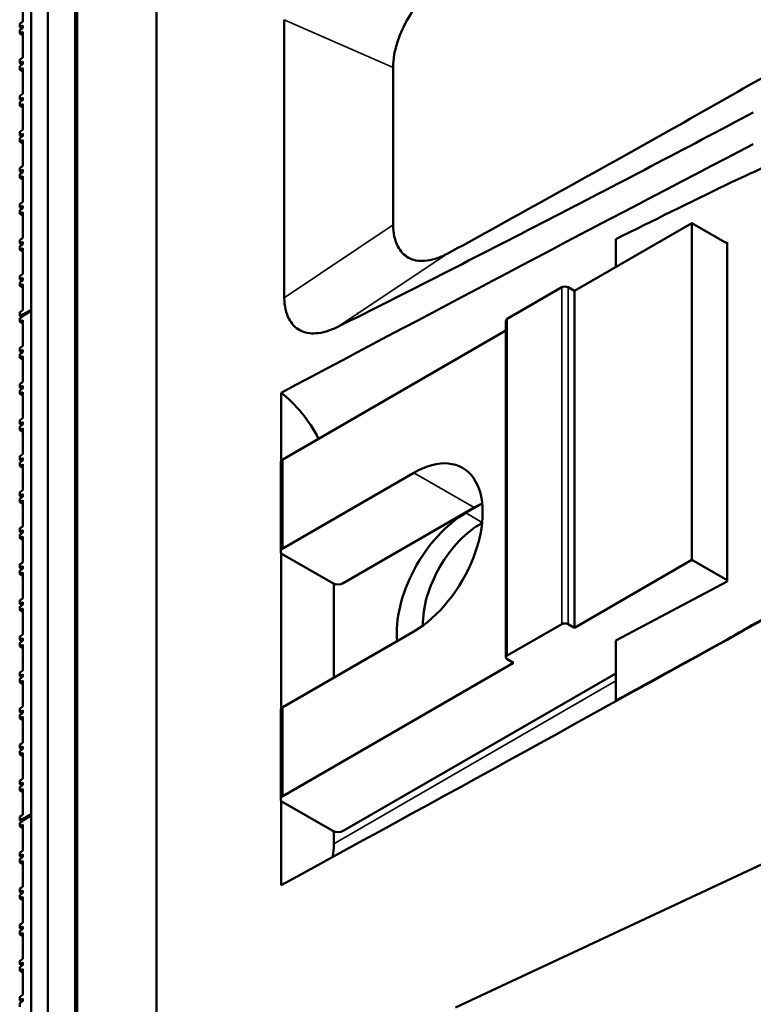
# Model space of a CAD drawing. Header units: millimetres. Extents: x 0 to 2100, y 0 to 1485.
# Tile 650 of 656: x 1531 to 1581, y 1245 to 1311. Entities that reach past the tile are written whole.
import ezdxf

# ---------------------------------------------------------------- set-up
doc = ezdxf.new("R2010")
doc.units = ezdxf.units.MM
doc.header["$LTSCALE"] = 5
doc.layers.add('Sichtbar (ISO)', color=7, linetype='Continuous', lineweight=50)
doc.layers.add('Sichtbar schmal (ISO)', color=7, linetype='Continuous', lineweight=35)

msp = doc.modelspace()

# ---------------------------------------------------------------- linework, layer by layer
at = {"layer": 'Sichtbar (ISO)'}
for p, q in [((1540.2696, 922.1123), (1540.2696, 1330.3605)), ((1534.7876, 1327.2489), (1534.7876, 1123.4306)), ((1534.9291, 1123.5123), (1534.9291, 1327.0038)), ((1532.9581, 1326.3352), (1532.9581, 1122.3744)), ((1532.9581, 1122.3744), (1532.9581, 1326.3352)), ((1531.8267, 1121.7212), (1531.8267, 1325.682)), ((1531.8267, 1291.7566), (1531.8267, 1325.682)), ((1531.2611, 1311.1631), (1531.2611, 1312.9185)), ((1548.8883, 1311.3036), (1548.8883, 1292.5616)), ((1531.2611, 1311.1631), (1531.0489, 1311.0406)), ((1531.0489, 1311.0406), (1531.0489, 1310.7956)), ((1531.0489, 1310.7956), (1531.2611, 1310.9181)), ((1531.0489, 1310.7956), (1531.2087, 1310.7034)), ((1531.2611, 1310.7336), (1531.0489, 1310.6111)), ((1531.0489, 1310.6111), (1531.0489, 1310.3662)), ((1531.2611, 1310.7336), (1531.2611, 1310.9181)), ((1531.0489, 1310.3662), (1531.2611, 1310.4886)), ((1531.0489, 1310.3662), (1531.2611, 1310.2437)), ((1531.2611, 1308.7332), (1531.2611, 1310.4886)), ((1531.2611, 1308.7332), (1531.0489, 1308.6107)), ((1531.0489, 1308.6107), (1531.0489, 1308.3657)), ((1531.0489, 1308.3657), (1531.2611, 1308.4882)), ((1531.0489, 1308.3657), (1531.2087, 1308.2735)), ((1531.2611, 1308.3037), (1531.0489, 1308.1812)), ((1531.0489, 1308.1812), (1531.0489, 1307.9363)), ((1531.0489, 1307.9363), (1531.2611, 1308.0587)), ((1531.0489, 1307.9363), (1531.2611, 1307.8138)), ((1531.2611, 1308.3037), (1531.2611, 1308.4882)), ((1531.2611, 1306.3033), (1531.2611, 1308.0587)), ((1556.2223, 1297.4739), (1556.2223, 1308.0867)), ((1531.2611, 1306.3033), (1531.0489, 1306.1808)), ((1531.0489, 1306.1808), (1531.0489, 1305.9359)), ((1531.0489, 1305.9359), (1531.2611, 1306.0583)), ((1531.2611, 1305.8738), (1531.2611, 1306.0583)), ((1531.0489, 1305.9359), (1531.2087, 1305.8436)), ((1531.2611, 1305.8738), (1531.0489, 1305.7513)), ((1531.0489, 1305.7513), (1531.0489, 1305.5064)), ((1531.0489, 1305.5064), (1531.2611, 1305.6289)), ((1531.0489, 1305.5064), (1531.2611, 1305.3839)), ((1531.2611, 1303.8734), (1531.2611, 1305.6289)), ((1531.2611, 1303.8734), (1531.0489, 1303.7509)), ((1531.0489, 1303.7509), (1531.0489, 1303.506)), ((1531.0489, 1303.506), (1531.2611, 1303.6284)), ((1531.0489, 1303.506), (1531.2087, 1303.4137)), ((1531.2611, 1303.4439), (1531.0489, 1303.3214)), ((1531.0489, 1303.3214), (1531.0489, 1303.0765)), ((1531.2611, 1303.4439), (1531.2611, 1303.6284)), ((1531.0489, 1303.0765), (1531.2611, 1303.199)), ((1531.0489, 1303.0765), (1531.2611, 1302.954)), ((1531.2611, 1301.4435), (1531.2611, 1303.199)), ((1531.2611, 1301.4435), (1531.0489, 1301.321)), ((1531.0489, 1301.321), (1531.0489, 1301.0761)), ((1531.0489, 1301.0761), (1531.2611, 1301.1985)), ((1531.0489, 1301.0761), (1531.2087, 1300.9838)), ((1531.2611, 1301.014), (1531.0489, 1300.8915)), ((1531.0489, 1300.8915), (1531.0489, 1300.6466)), ((1531.0489, 1300.6466), (1531.2611, 1300.7691)), ((1531.0489, 1300.6466), (1531.2611, 1300.5241)), ((1531.2611, 1301.014), (1531.2611, 1301.1985)), ((1531.2611, 1299.0136), (1531.2611, 1300.7691)), ((1531.2611, 1299.0136), (1531.0489, 1298.8911)), ((1531.0489, 1298.8911), (1531.0489, 1298.6462)), ((1531.0489, 1298.6462), (1531.2611, 1298.7686)), ((1531.0489, 1298.6462), (1531.2087, 1298.5539)), ((1531.2611, 1298.5841), (1531.2611, 1298.7686)), ((1531.2611, 1298.5841), (1531.0489, 1298.4616)), ((1531.0489, 1298.4616), (1531.0489, 1298.2167)), ((1531.0489, 1298.2167), (1531.2611, 1298.3392)), ((1531.0489, 1298.2167), (1531.2611, 1298.0942)), ((1531.2611, 1296.5837), (1531.2611, 1298.3392)), ((1568.4552, 1293.0223), (1576.3748, 1297.5947)), ((1578.7539, 1296.2211), (1576.3748, 1297.5947)), ((1576.3748, 1274.8961), (1576.3748, 1297.5947)), ((1531.2611, 1296.5837), (1531.0489, 1296.4612)), ((1531.0489, 1296.4612), (1531.0489, 1296.2163)), ((1531.0489, 1296.2163), (1531.2611, 1296.3388)), ((1531.0489, 1296.2163), (1531.2087, 1296.124)), ((1531.2611, 1296.1542), (1531.0489, 1296.0318)), ((1531.0489, 1296.0318), (1531.0489, 1295.7868)), ((1531.2611, 1296.1542), (1531.2611, 1296.3388)), ((1571.2379, 1296.514), (1571.2379, 1294.6289)), ((1578.6795, 1296.2641), (1578.7539, 1296.3021)), ((1578.7539, 1273.4416), (1578.7539, 1296.3021)), ((1531.0489, 1295.7868), (1531.2611, 1295.9093)), ((1531.0489, 1295.7868), (1531.2611, 1295.6643)), ((1531.2611, 1294.1538), (1531.2611, 1295.9093)), ((1531.2611, 1294.1538), (1531.0489, 1294.0313)), ((1531.0489, 1294.0313), (1531.0489, 1293.7864)), ((1531.0489, 1293.7864), (1531.2611, 1293.9089)), ((1531.0489, 1293.7864), (1531.2087, 1293.6941)), ((1531.2611, 1293.7243), (1531.0489, 1293.6019)), ((1531.0489, 1293.6019), (1531.0489, 1293.3569)), ((1531.0489, 1293.3569), (1531.2611, 1293.4794)), ((1531.0489, 1293.3569), (1531.2611, 1293.2344)), ((1531.2611, 1293.7243), (1531.2611, 1293.9089)), ((1531.2611, 1291.7239), (1531.2611, 1293.4794)), ((1563.9297, 1291.1444), (1567.6067, 1293.2673)), ((1568.0309, 1293.2673), (1568.4552, 1293.0223)), ((1568.4552, 1270.3237), (1568.4552, 1293.0223)), ((1531.2611, 1291.7239), (1531.0489, 1291.6014)), ((1531.0489, 1291.6014), (1531.0489, 1291.3565)), ((1531.0489, 1291.3565), (1531.2611, 1291.479)), ((1531.0489, 1291.3565), (1531.1988, 1291.2699)), ((1531.8267, 1291.7566), (1531.2611, 1291.43)), ((1531.8267, 1291.6749), (1531.2611, 1291.3483)), ((1531.2611, 1291.43), (1531.2611, 1291.479)), ((1531.3318, 1291.3892), (1531.2611, 1291.43)), ((1531.2611, 1291.3059), (1531.2611, 1291.3483)), ((1531.8267, 1257.7495), (1531.8267, 1291.6749)), ((1553.8534, 1291.5102), (1553.8164, 1291.4888)), ((1531.2611, 1291.3059), (1531.0489, 1291.1834)), ((1531.0489, 1291.1834), (1531.0489, 1290.9384)), ((1531.0489, 1290.9384), (1531.2611, 1291.0609)), ((1531.0489, 1290.9384), (1531.2611, 1290.816)), ((1531.2611, 1289.3055), (1531.2611, 1291.0609)), ((1563.8419, 1291.0219), (1563.8419, 1268.3233)), ((1548.7976, 1281.673), (1563.8419, 1290.3588)), ((1531.2611, 1289.3055), (1531.0489, 1289.183)), ((1531.0489, 1289.183), (1531.0489, 1288.938)), ((1531.0489, 1288.938), (1531.2611, 1289.0605)), ((1531.0489, 1288.938), (1531.2087, 1288.8458)), ((1531.2611, 1288.876), (1531.0489, 1288.7535)), ((1531.0489, 1288.7535), (1531.0489, 1288.5086)), ((1531.2611, 1288.876), (1531.2611, 1289.0605)), ((1531.0489, 1288.5086), (1531.2611, 1288.631)), ((1531.0489, 1288.5086), (1531.2611, 1288.3861)), ((1531.2611, 1286.8756), (1531.2611, 1288.631)), ((1531.2611, 1286.8756), (1531.0489, 1286.7531)), ((1531.0489, 1286.7531), (1531.0489, 1286.5081)), ((1531.0489, 1286.5081), (1531.2611, 1286.6306)), ((1531.0489, 1286.5081), (1531.2087, 1286.4159)), ((1531.2611, 1286.4461), (1531.0489, 1286.3236)), ((1531.0489, 1286.3236), (1531.0489, 1286.0787)), ((1531.0489, 1286.0787), (1531.2611, 1286.2011)), ((1531.0489, 1286.0787), (1531.2611, 1285.9562)), ((1531.2611, 1286.4461), (1531.2611, 1286.6306)), ((1531.2611, 1284.4457), (1531.2611, 1286.2011)), ((1548.6856, 1281.5742), (1548.6856, 1286.1611)), ((1531.2611, 1284.4457), (1531.0489, 1284.3232)), ((1531.0489, 1284.3232), (1531.0489, 1284.0782)), ((1531.0489, 1284.0782), (1531.2611, 1284.2007)), ((1531.0489, 1284.0782), (1531.2087, 1283.986)), ((1531.2611, 1284.0162), (1531.2611, 1284.2007)), ((1531.2611, 1284.0162), (1531.0489, 1283.8937)), ((1531.0489, 1283.8937), (1531.0489, 1283.6488)), ((1531.0489, 1283.6488), (1531.2611, 1283.7712)), ((1531.0489, 1283.6488), (1531.2611, 1283.5263)), ((1531.2611, 1282.0158), (1531.2611, 1283.7712)), ((1531.2611, 1282.0158), (1531.0489, 1281.8933)), ((1531.0489, 1281.8933), (1531.0489, 1281.6483)), ((1531.0489, 1281.6483), (1531.2611, 1281.7708)), ((1531.0489, 1281.6483), (1531.2087, 1281.5561)), ((1531.2611, 1281.5863), (1531.0489, 1281.4638)), ((1531.0489, 1281.4638), (1531.0489, 1281.2189)), ((1531.2611, 1281.5863), (1531.2611, 1281.7708)), ((1548.6512, 1275.4677), (1548.6512, 1281.4689)), ((1531.0489, 1281.2189), (1531.2611, 1281.3413)), ((1531.0489, 1281.2189), (1531.2611, 1281.0964)), ((1531.2611, 1279.5859), (1531.2611, 1281.3413)), ((1548.7976, 1275.6718), (1557.6365, 1280.7749)), ((1531.2611, 1279.5859), (1531.0489, 1279.4634)), ((1531.0489, 1279.4634), (1531.0489, 1279.2185)), ((1531.0489, 1279.2185), (1531.2611, 1279.3409)), ((1531.0489, 1279.2185), (1531.2087, 1279.1262)), ((1531.2611, 1279.1564), (1531.0489, 1279.0339)), ((1531.0489, 1279.0339), (1531.0489, 1278.789)), ((1531.0489, 1278.789), (1531.2611, 1278.9115)), ((1531.0489, 1278.789), (1531.2611, 1278.6665)), ((1531.2611, 1279.1564), (1531.2611, 1279.3409)), ((1531.2611, 1277.156), (1531.2611, 1278.9115)), ((1552.8635, 1273.3244), (1561.7023, 1278.4275)), ((1562.2376, 1278.6957), (1561.1367, 1278.06)), ((1531.2611, 1277.156), (1531.0489, 1277.0335)), ((1531.0489, 1277.0335), (1531.0489, 1276.7886)), ((1531.0489, 1276.7886), (1531.2611, 1276.911)), ((1531.0489, 1276.7886), (1531.2087, 1276.6963)), ((1531.2611, 1276.7265), (1531.2611, 1276.911)), ((1562.1266, 1277.3252), (1562.2289, 1277.3842)), ((1531.2611, 1276.7265), (1531.0489, 1276.604)), ((1531.0489, 1276.604), (1531.0489, 1276.3591)), ((1531.0489, 1276.3591), (1531.2611, 1276.4816)), ((1531.0489, 1276.3591), (1531.2611, 1276.2366)), ((1531.2611, 1274.7261), (1531.2611, 1276.4816)), ((1548.6856, 1264.8768), (1548.6856, 1275.3624)), ((1552.1564, 1273.3244), (1548.7976, 1275.2635)), ((1568.4552, 1270.3237), (1576.3748, 1274.8961)), ((1578.7539, 1273.5225), (1576.3748, 1274.8961)), ((1531.2611, 1274.7261), (1531.0489, 1274.6036)), ((1531.0489, 1274.6036), (1531.0489, 1274.3587)), ((1531.0489, 1274.3587), (1531.2611, 1274.4811)), ((1531.0489, 1274.3587), (1531.2087, 1274.2664)), ((1531.2611, 1274.2966), (1531.0489, 1274.1741)), ((1531.0489, 1274.1741), (1531.0489, 1273.9292)), ((1531.2611, 1274.2966), (1531.2611, 1274.4811)), ((1531.0489, 1273.9292), (1531.2611, 1274.0517)), ((1531.0489, 1273.9292), (1531.2611, 1273.8067)), ((1531.2611, 1272.2962), (1531.2611, 1274.0517)), ((1571.2379, 1269.4624), (1578.7539, 1273.4416)), ((1552.2271, 1266.9557), (1552.2271, 1273.2904)), ((1531.2611, 1272.2962), (1531.0489, 1272.1737)), ((1531.0489, 1272.1737), (1531.0489, 1271.9288)), ((1531.0489, 1271.9288), (1531.2611, 1272.0512)), ((1531.0489, 1271.9288), (1531.2087, 1271.8365)), ((1531.2611, 1271.8667), (1531.0489, 1271.7442)), ((1531.0489, 1271.7442), (1531.0489, 1271.4993)), ((1531.0489, 1271.4993), (1531.2611, 1271.6218)), ((1531.0489, 1271.4993), (1531.2611, 1271.3768)), ((1531.2611, 1271.8667), (1531.2611, 1272.0512)), ((1531.2611, 1269.8663), (1531.2611, 1271.6218)), ((1558.2375, 1270.5891), (1558.2375, 1270.471)), ((1563.9297, 1268.4458), (1567.6067, 1270.5687)), ((1568.0309, 1270.5687), (1568.4552, 1270.3237)), ((1531.2611, 1269.8663), (1531.0489, 1269.7438)), ((1531.0489, 1269.7438), (1531.0489, 1269.4989)), ((1531.0489, 1269.4989), (1531.2611, 1269.6214)), ((1531.0489, 1269.4989), (1531.2087, 1269.4066)), ((1531.2611, 1269.4368), (1531.2611, 1269.6214)), ((1548.7976, 1264.9757), (1557.6365, 1270.0788)), ((1571.2379, 1269.4624), (1571.2379, 1265.4153)), ((1531.2611, 1269.4368), (1531.0489, 1269.3144)), ((1531.0489, 1269.3144), (1531.0489, 1269.0694)), ((1531.0489, 1269.0694), (1531.2611, 1269.1919)), ((1531.0489, 1269.0694), (1531.2611, 1268.9469)), ((1531.2611, 1267.4364), (1531.2611, 1269.1919)), ((1564.354, 1267.9559), (1563.9297, 1268.2009)), ((1548.7976, 1258.9744), (1564.354, 1267.9559)), ((1531.2611, 1267.4364), (1531.0489, 1267.3139)), ((1531.0489, 1267.3139), (1531.0489, 1267.069)), ((1531.0489, 1267.069), (1531.2611, 1267.1915)), ((1531.0489, 1267.069), (1531.2087, 1266.9767)), ((1531.2611, 1267.0069), (1531.0489, 1266.8845)), ((1531.0489, 1266.8845), (1531.0489, 1266.6395)), ((1531.2611, 1267.0069), (1531.2611, 1267.1915)), ((1552.8635, 1256.627), (1571.2379, 1267.2355)), ((1531.0489, 1266.6395), (1531.2611, 1266.762)), ((1531.0489, 1266.6395), (1531.2611, 1266.517)), ((1531.2611, 1265.0065), (1531.2611, 1266.762)), ((1531.2611, 1265.0065), (1531.0489, 1264.884)), ((1531.0489, 1264.884), (1531.0489, 1264.6391)), ((1531.0489, 1264.6391), (1531.2611, 1264.7616)), ((1531.0489, 1264.6391), (1531.2087, 1264.5468)), ((1531.2611, 1264.577), (1531.0489, 1264.4546)), ((1531.0489, 1264.4546), (1531.0489, 1264.2096)), ((1531.0489, 1264.2096), (1531.2611, 1264.3321)), ((1531.0489, 1264.2096), (1531.2611, 1264.0871)), ((1531.2611, 1264.577), (1531.2611, 1264.7616)), ((1531.2611, 1262.5766), (1531.2611, 1264.3321)), ((1548.6512, 1258.7703), (1548.6512, 1264.7716)), ((1531.2611, 1262.5766), (1531.0489, 1262.4541)), ((1531.0489, 1262.4541), (1531.0489, 1262.2092)), ((1531.0489, 1262.2092), (1531.2611, 1262.3317)), ((1531.0489, 1262.2092), (1531.2087, 1262.1169)), ((1531.2611, 1262.1471), (1531.2611, 1262.3317)), ((1531.2611, 1262.1471), (1531.0489, 1262.0247)), ((1531.0489, 1262.0247), (1531.0489, 1261.7797)), ((1531.0489, 1261.7797), (1531.2611, 1261.9022)), ((1531.0489, 1261.7797), (1531.2611, 1261.6572)), ((1531.2611, 1260.1467), (1531.2611, 1261.9022)), ((1531.2611, 1260.1467), (1531.0489, 1260.0243)), ((1531.0489, 1260.0243), (1531.0489, 1259.7793)), ((1531.0489, 1259.7793), (1531.2611, 1259.9018)), ((1531.0489, 1259.7793), (1531.2087, 1259.687)), ((1531.2611, 1259.7172), (1531.0489, 1259.5948)), ((1531.0489, 1259.5948), (1531.0489, 1259.3498)), ((1531.2611, 1259.7172), (1531.2611, 1259.9018)), ((1531.0489, 1259.3498), (1531.2611, 1259.4723)), ((1531.0489, 1259.3498), (1531.2611, 1259.2274)), ((1531.2611, 1257.7168), (1531.2611, 1259.4723)), ((1548.6856, 1252.9828), (1548.6856, 1258.665)), ((1552.1564, 1256.627), (1548.7976, 1258.5662)), ((1531.2611, 1257.7168), (1531.0489, 1257.5944)), ((1531.0489, 1257.5944), (1531.0489, 1257.3494)), ((1531.8267, 1257.7495), (1531.2611, 1257.4229)), ((1531.8267, 1257.6678), (1531.2611, 1257.3412)), ((1531.8267, 1223.7424), (1531.8267, 1257.6678)), ((1531.0489, 1257.3494), (1531.2611, 1257.4719)), ((1531.0489, 1257.3494), (1531.1988, 1257.2629)), ((1531.2611, 1257.2988), (1531.0489, 1257.1763)), ((1531.0489, 1257.1763), (1531.0489, 1256.9314)), ((1531.0489, 1256.9314), (1531.2611, 1257.0538)), ((1531.0489, 1256.9314), (1531.2611, 1256.8089)), ((1531.2611, 1257.4229), (1531.2611, 1257.4719)), ((1531.3318, 1257.3821), (1531.2611, 1257.4229)), ((1531.2611, 1257.2988), (1531.2611, 1257.3412)), ((1531.2611, 1255.2984), (1531.2611, 1257.0538)), ((1552.2271, 1255.7697), (1552.2271, 1256.5931)), ((1560.4321, 1244.7202), (1585.18, 1256.3007)), ((1531.2611, 1255.2984), (1531.0489, 1255.1759)), ((1531.0489, 1255.1759), (1531.0489, 1254.9309)), ((1531.0489, 1254.9309), (1531.2611, 1255.0534)), ((1531.0489, 1254.9309), (1531.2087, 1254.8387)), ((1531.2611, 1254.8689), (1531.0489, 1254.7464)), ((1531.2611, 1254.8689), (1531.2611, 1255.0534)), ((1531.0489, 1254.7464), (1531.0489, 1254.5015)), ((1531.0489, 1254.5015), (1531.2611, 1254.6239)), ((1531.0489, 1254.5015), (1531.2611, 1254.379)), ((1531.2611, 1252.8685), (1531.2611, 1254.6239)), ((1531.2611, 1252.8685), (1531.0489, 1252.746)), ((1531.0489, 1252.746), (1531.0489, 1252.5011)), ((1531.0489, 1252.5011), (1531.2611, 1252.6235)), ((1531.0489, 1252.5011), (1531.2087, 1252.4088)), ((1531.2611, 1252.439), (1531.0489, 1252.3165)), ((1531.0489, 1252.3165), (1531.0489, 1252.0716)), ((1531.0489, 1252.0716), (1531.2611, 1252.1941)), ((1531.2611, 1252.439), (1531.2611, 1252.6235)), ((1531.2611, 1250.4386), (1531.2611, 1252.1941)), ((1531.0489, 1252.0716), (1531.2611, 1251.9491)), ((1531.2611, 1250.4386), (1531.0489, 1250.3161)), ((1531.0489, 1250.3161), (1531.0489, 1250.0712)), ((1531.0489, 1250.0712), (1531.2611, 1250.1936)), ((1531.0489, 1250.0712), (1531.2087, 1249.9789)), ((1531.2611, 1250.0091), (1531.0489, 1249.8866)), ((1531.0489, 1249.8866), (1531.0489, 1249.6417)), ((1531.0489, 1249.6417), (1531.2611, 1249.7642)), ((1531.0489, 1249.6417), (1531.2611, 1249.5192)), ((1531.2611, 1250.0091), (1531.2611, 1250.1936)), ((1531.2611, 1248.0087), (1531.2611, 1249.7642)), ((1531.2611, 1248.0087), (1531.0489, 1247.8862)), ((1531.0489, 1247.8862), (1531.0489, 1247.6413)), ((1531.0489, 1247.6413), (1531.2611, 1247.7637)), ((1531.0489, 1247.6413), (1531.2087, 1247.549)), ((1531.2611, 1247.5792), (1531.0489, 1247.4567)), ((1531.2611, 1247.5792), (1531.2611, 1247.7637)), ((1531.0489, 1247.4567), (1531.0489, 1247.2118)), ((1531.0489, 1247.2118), (1531.2611, 1247.3343)), ((1531.0489, 1247.2118), (1531.2611, 1247.0893)), ((1531.2611, 1245.5788), (1531.2611, 1247.3343)), ((1531.2611, 1245.5788), (1531.0489, 1245.4563)), ((1531.0489, 1245.4563), (1531.0489, 1245.2114)), ((1531.0489, 1245.2114), (1531.2611, 1245.3338)), ((1531.0489, 1245.2114), (1531.2087, 1245.1191)), ((1531.2611, 1245.1493), (1531.0489, 1245.0268)), ((1531.0489, 1245.0268), (1531.0489, 1244.7819)), ((1531.2611, 1245.1493), (1531.2611, 1245.3338))]:
    msp.add_line(p, q, dxfattribs=at)
for centre, major_axis, ratio, start_param, end_param in [((1551.33, 1310.1964), (0.25, -0.433), 0.5773508, 3.9534959, 3.9564824), ((1547.3831, 1313.1896), (-3.325, 5.7591), 0.5773508, 3.8206029, 3.8208364), ((1527.9059, 1270.1419), (125.7193, 67.7655), 0.0301987, 1.1227922, 1.3884932), ((1540.5585, 1276.447), (-78.8279, -41.0825), 0.0446122, 4.1845318, 4.2895006), ((1567.8188, 1293.1448), (0.3, 0), 0.5773503, 0.7853982, 2.3561945), ((1564.1419, 1291.0219), (-0.3, 0), 0.5773503, 5.4977871, 6.2831853), ((1547.9845, 1281.7343), (-3, 5.1962), 0.5773503, 4.6357106, 5.3317604), ((1557.6365, 1275.4268), (3.275, 5.6725), 0.5773503, 3.9269908, 7.0685835), ((1549.1512, 1281.4689), (-0.5, 0), 0.5773503, 5.4977871, 6.2831853), ((1561.7023, 1273.0794), (-3.275, -5.6725), 0.5773503, 3.8112822, 3.9269908), ((1561.1367, 1272.6712), (-3.3, -5.7158), 0.5773503, 3.9269908, 5.6040476), ((1562.1266, 1272.8345), (-2.75, -4.7631), 0.5773503, 3.9007396, 5.5240383), ((1549.1512, 1275.4677), (-0.5, 0), 0.5773503, 5.4977871, 7.0685835), ((1552.5099, 1273.5285), (0.5, 0), 0.5773503, 3.9269908, 5.4977871), ((1511.3755, 1238.4143), (96.3784, 50.2292), 0.0446122, 5.4619417, 5.5300999), ((1527.9059, 1246.6268), (125.7193, 67.7655), 0.0301987, 4.8621395, 5.1482024), ((1567.8188, 1270.4462), (-0.3, 0), 0.5773503, 3.9269908, 5.4977871), ((1540.5585, 1253.5851), (-78.8279, -41.0825), 0.0446122, 1.9471922, 2.052161), ((1576.1273, 1274.8757), (3, -5.1962), 0.5773503, 6.1432352, 6.1523333), ((1564.1419, 1268.3233), (-0.3, 0), 0.5773503, 5.4977871, 7.0685835), ((1549.1512, 1264.7716), (-0.5, 0), 0.5773503, 5.4977871, 6.2831853), ((1569.0562, 1270.7932), (2.9564, -5.1206), 0.5773503, 6.0467463, 6.0889871), ((1549.1512, 1258.7703), (-0.5, 0), 0.5773503, 5.4977871, 7.0685835), ((1552.5099, 1256.8311), (0.5, 0), 0.5773503, 3.9269908, 5.4977871), ((1547.9845, 1258.2192), (-3, 5.1962), 0.5773503, 3.7329779, 3.9269908)]:
    msp.add_ellipse(centre, major_axis=major_axis, ratio=ratio, start_param=start_param, end_param=end_param, dxfattribs=at)
for points, knots in [([(1559.8724, 1314.0336), (1559.6053, 1313.8846), (1559.3381, 1313.7048), (1558.8177, 1313.2939), (1558.5636, 1313.0629), (1557.9296, 1312.4021), (1557.5657, 1311.9349), (1556.9578, 1310.9298), (1556.7156, 1310.3996), (1556.4405, 1309.5631), (1556.3627, 1309.2566), (1556.2565, 1308.6582), (1556.2282, 1308.3665), (1556.2261, 1308.0887)], [0.00022878, 0.00022878, 0.00022878, 0.00022878, 0.11072658, 0.11072658, 0.22039927, 0.22039927, 0.39719685, 0.39719685, 0.57136222, 0.57136222, 0.67258063, 0.67258063, 0.77383131, 0.77383131, 0.77383131, 0.77383131]), ([(1559.872, 1295.5206), (1563.7593, 1297.6481), (1567.6475, 1299.7991), (1575.3873, 1304.1292), (1579.2405, 1306.3088), (1583.0925, 1308.5128)], [-3.2011524, -3.2011524, -3.2011524, -3.2011524, -1.593453, -1.593453, -0.0000034, -0.0000034, -0.0000034, -0.0000034]), ([(1552.4521, 1290.5764), (1557.181, 1292.9494), (1561.913, 1295.3559), (1571.2677, 1300.1814), (1575.8943, 1302.601), (1580.5193, 1305.0551)], [0.000208, 0.000208, 0.000208, 0.000208, 1.9410611, 1.9410611, 3.8382398, 3.8382398, 3.8382398, 3.8382398]), ([(1556.2261, 1297.4744), (1556.2282, 1297.195), (1556.2573, 1296.931), (1556.3663, 1296.4434), (1556.4463, 1296.2201), (1556.726, 1295.6865), (1556.9698, 1295.4248), (1557.5797, 1295.0923), (1557.9441, 1295.0262), (1558.5767, 1295.0637), (1558.8283, 1295.1115), (1559.3434, 1295.2706), (1559.6077, 1295.3825), (1559.872, 1295.5247)], [0.00021632, 0.00021632, 0.00021632, 0.00021632, 0.10328579, 0.10328579, 0.20631704, 0.20631704, 0.38089991, 0.38089991, 0.55789602, 0.55789602, 0.66652395, 0.66652395, 0.77595747, 0.77595747, 0.77595747, 0.77595747]), ([(1548.8917, 1292.5635), (1548.8936, 1292.2872), (1548.9224, 1292.026), (1549.0312, 1291.5442), (1549.1109, 1291.3239), (1549.3742, 1290.828), (1549.6091, 1290.551), (1550.2568, 1290.2078), (1550.6263, 1290.1435), (1551.4738, 1290.1954), (1551.962, 1290.3371), (1552.4522, 1290.5801)], [-0.81897355, -0.81897355, -0.81897355, -0.81897355, -0.69432993, -0.69432993, -0.5700378, -0.5700378, -0.37874578, -0.37874578, -0.20139845, -0.20139845, -0.00020068, -0.00020068, -0.00020068, -0.00020068])]:
    msp.add_open_spline(points, degree=3, knots=knots, dxfattribs=at)
for points in [[(1581.2841, 1301.3819), (1580.416, 1300.9825), (1579.5478, 1300.5809), (1578.6795, 1300.1776)], [(1556.3415, 1293.1681), (1556.3389, 1293.1676), (1556.3363, 1293.167), (1556.3337, 1293.1664)]]:
    msp.add_open_spline(points, degree=3, dxfattribs=at)
at = {"layer": 'Sichtbar schmal (ISO)'}
for p, q in [((1548.8902, 1311.3038), (1556.2223, 1308.0867)), ((1550.9084, 1310.4195), (1550.9072, 1310.4188)), ((1556.2223, 1297.4722), (1548.8917, 1292.5628)), ((1554.5254, 1291.9579), (1559.872, 1295.5206)), ((1567.6067, 1293.2673), (1567.6067, 1270.5687)), ((1568.0309, 1293.2673), (1568.0309, 1270.5687)), ((1552.4529, 1290.577), (1554.5254, 1291.9579)), ((1563.9297, 1291.1444), (1563.9297, 1268.4458)), ((1548.7976, 1275.6718), (1548.7976, 1281.673)), ((1557.6365, 1280.7749), (1561.7023, 1278.4275)), ((1561.1367, 1278.06), (1562.2333, 1277.4269)), ((1552.2271, 1255.7697), (1571.2379, 1266.7456)), ((1548.7976, 1258.9744), (1548.7976, 1264.9757))]:
    msp.add_line(p, q, dxfattribs=at)

doc.saveas('drawing.dxf')
